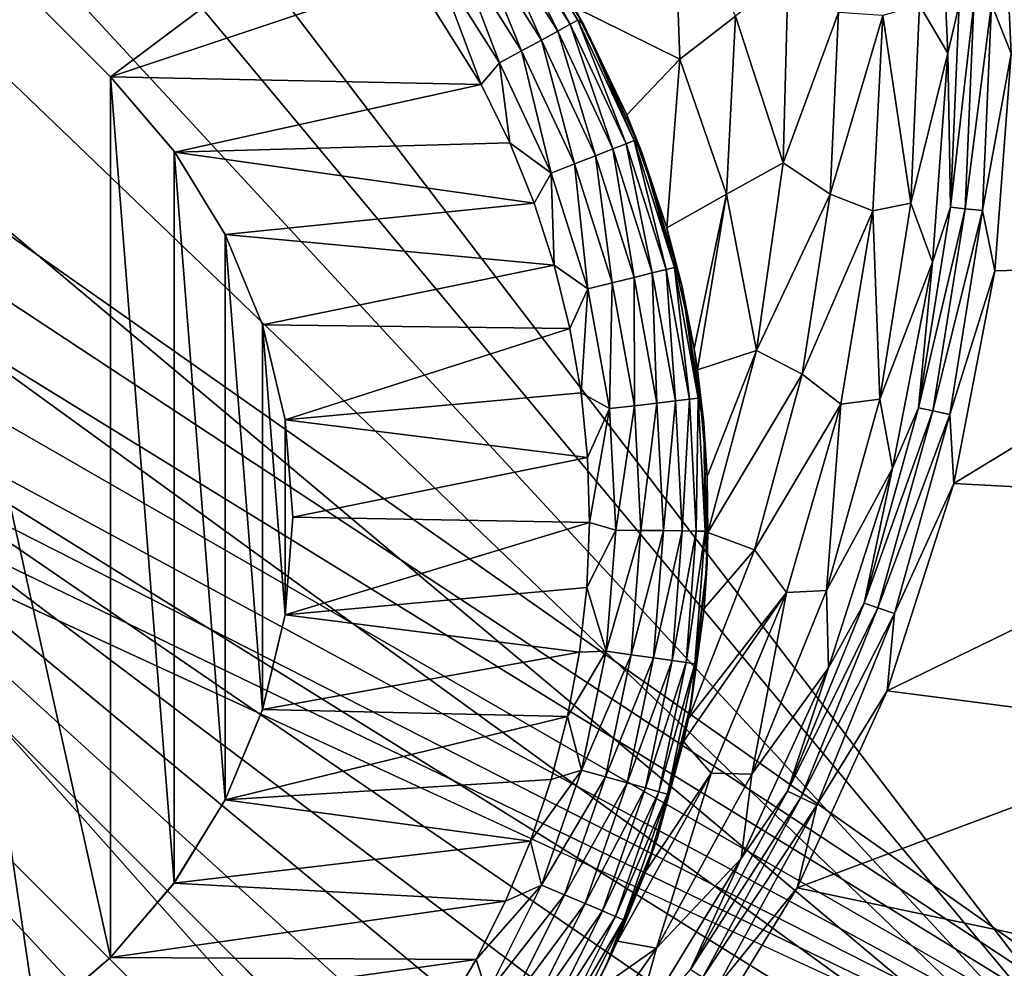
# Model space of a CAD drawing. Header units: metres. Extents: x -205 to 205, y -104 to 104.
# Tile 1054 of 1056: x 51 to 59, y -52 to -44. Entities that reach past the tile are written whole.
import ezdxf

# ---------------------------------------------------------------- set-up
doc = ezdxf.new("R2010")
doc.units = ezdxf.units.M
doc.layers.add('solid_01_2-CONSUMER_EHM_BOX_SW0001', color=7, linetype='CONTINUOUS')

msp = doc.modelspace()

# ---------------------------------------------------------------- linework, layer by layer
at = {"layer": 'solid_01_2-CONSUMER_EHM_BOX_SW0001'}
for points in [[(37.725636, -66.17981), (37.7257, 66.262611), (93.554939, 67.880234)], [(37.725636, -66.737389), (93.554939, 67.880234), (93.353928, 67.360405)], [(37.725636, -66.737389), (37.725636, -66.17981), (93.554939, 67.880234)], [(37.725636, -66.737389), (93.353928, 67.360405), (93.252739, 66.82016)], [(37.423435, -67.797455), (93.252739, 66.82016), (93.252739, 66.262589)], [(37.423435, -67.797455), (37.624447, -67.277626), (93.252739, 66.82016)], [(37.624447, -67.277626), (37.725636, -66.737389), (93.252739, 66.82016)], [(93.25267, -66.17984), (37.423435, -67.797455), (93.252739, 66.262589)], [(42.504925, -39.73896, 75), (63.596031, -54.576706, 75), (63.600384, 4.06445, 75)], [(48.51865, -38.887489, 72), (48.597252, -37.57563, 72), (61.596031, -54.576561, 72)], [(48.597252, -37.57563, 72), (61.597252, -37.576561, 72), (61.596031, -54.576561, 72)], [(48.284294, -40.180038, 72), (48.51865, -38.887489, 72), (61.596031, -54.576561, 72)], [(42.504925, -39.73896, 75), (42.128418, -40.429649, 75), (63.596031, -54.576706, 75)], [(47.897324, -41.435989, 72), (48.284294, -40.180038, 72), (61.596031, -54.576561, 72)], [(42.128418, -40.429649, 75), (41.657394, -41.059368, 75), (63.596031, -54.576706, 75)], [(41.657394, -41.059368, 75), (41.100697, -41.616062, 75), (63.596031, -54.576706, 75)], [(47.363331, -42.636826, 72), (47.897324, -41.435989, 72), (61.596031, -54.576561, 72)], [(41.100697, -41.616062, 75), (40.470982, -42.087086, 75), (63.596031, -54.576706, 75)], [(40.470982, -42.087086, 75), (39.780289, -42.463593, 75), (63.596031, -54.576706, 75)], [(49.712242, -42.246292, 3.5), (51.833561, -44.367615, 3.5), (51.833561, -44.367615, 13.5)], [(49.712242, -42.246292, 3.5), (51.833542, -51.792252, 3.5), (51.833561, -44.367615, 3.5)], [(49.712242, -42.246292, 13.5), (49.712242, -42.246292, 3.5), (51.833561, -44.367615, 13.5)], [(53.932541, -42.792393, 13.5), (49.712242, -42.246292, 13.5), (51.833561, -44.367615, 13.5)], [(49.712242, -42.246292, 3.5), (50.5047, -52.757706, 3.5), (51.207119, -52.327263, 3.5)], [(49.712242, -42.246292, 3.5), (51.207119, -52.327263, 3.5), (51.833542, -51.792252, 3.5)], [(58.654106, -43.761711, 2.474663), (58.89399, -44.166733, 2.071429), (58.813786, -42.400478, 2.071429)], [(58.813786, -42.400478, 2.071429), (58.89399, -44.166733, 2.071429), (58.989368, -43.75721, 1.911131)], [(59.425556, -44.1717, 1.571667), (59.341888, -42.346455, 1.571667), (59.260242, -43.753574, 1.656628)], [(62.121513, -43.882767, 1.571667), (59.341888, -42.346455, 1.571667), (59.425556, -44.1717, 1.571667)], [(39.780289, -42.463593, 75), (39.041775, -42.73806, 75), (63.596031, -54.576706, 75)], [(46.690266, -43.764919, 72), (47.363331, -42.636826, 72), (61.596031, -54.576561, 72)], [(39.041775, -42.73806, 75), (38.274673, -42.903759, 75), (63.596031, -54.576706, 75)], [(54.384655, -43.515686, 13.5), (53.932541, -42.792393, 13.5), (51.833561, -44.367615, 13.5)], [(55.740562, -43.777767, 3.5), (56.633984, -44.219429, 3.5), (56.583012, -42.794807, 3.5)], [(56.583012, -42.794807, 3.5), (56.633984, -44.219429, 3.5), (57.101608, -43.855152, 3.45631)], [(38.274673, -42.903759, 75), (-63.60397, -54.56757, 75), (63.596031, -54.576706, 75)], [(55.604427, -43.981041, 13.123003), (55.112995, -42.984684, 12.933075), (55.016739, -43.054832, 13.122963)], [(55.708897, -43.923817, 12.933121), (55.172653, -42.941208, 12.721427), (55.112995, -42.984684, 12.933075)], [(55.708897, -43.923817, 12.933121), (55.112995, -42.984684, 12.933075), (55.604427, -43.981041, 13.123003)], [(55.773647, -43.888351, 12.721477), (55.192715, -42.92659, 12.5), (55.172653, -42.941208, 12.721427)], [(55.708897, -43.923817, 12.933121), (55.773647, -43.888351, 12.721477), (55.172653, -42.941208, 12.721427)], [(55.821037, -43.923512, 12.5), (55.192715, -42.92659, 3.5), (55.192715, -42.92659, 12.5)], [(55.740562, -43.777767, 3.5), (55.192715, -42.92659, 3.5), (55.821037, -43.923512, 12.5)], [(55.821037, -43.923512, 12.5), (55.192715, -42.92659, 12.5), (55.773647, -43.888351, 12.721477)], [(55.465485, -44.057148, 13.281584), (55.016739, -43.054832, 13.122963), (54.888714, -43.148129, 13.281551)], [(55.604427, -43.981041, 13.123003), (55.016739, -43.054832, 13.122963), (55.465485, -44.057148, 13.281584)], [(55.299053, -44.148308, 13.400893), (54.888714, -43.148129, 13.281551), (54.735363, -43.259884, 13.400871)], [(55.465485, -44.057148, 13.281584), (54.888714, -43.148129, 13.281551), (55.299053, -44.148308, 13.400893)], [(55.113499, -44.249947, 13.474939), (54.735363, -43.259884, 13.400871), (54.564381, -43.384487, 13.474928)], [(55.299053, -44.148308, 13.400893), (54.735363, -43.259884, 13.400871), (55.113499, -44.249947, 13.474939)], [(54.564381, -43.384487, 13.474928), (54.384655, -43.515686, 13.5), (54.959141, -44.432236, 13.5)], [(55.113499, -44.249947, 13.474939), (54.564381, -43.384487, 13.474928), (54.959141, -44.432236, 13.5)], [(57.101608, -43.855152, 3.45631), (57.505798, -45.092522, 3.325905), (57.54533, -43.494282, 3.325905)], [(57.54533, -43.494282, 3.325905), (57.505798, -45.092522, 3.325905), (57.971535, -43.823978, 3.113388)], [(54.959141, -44.432236, 13.5), (54.384655, -43.515686, 13.5), (51.833561, -44.367615, 13.5)], [(46.690266, -43.764919, 72), (61.596031, -54.576561, 72), (45.887135, -44.80518, 72)], [(56.186409, -44.686447, 3.5), (56.633984, -44.219429, 3.5), (55.740562, -43.777767, 3.5)], [(56.186409, -44.686447, 3.5), (55.740562, -43.777767, 3.5), (55.821037, -43.923512, 12.5)], [(57.505798, -45.092522, 3.325905), (57.902092, -45.356899, 3.113388), (57.971535, -43.823978, 3.113388)], [(57.971535, -43.823978, 3.113388), (57.902092, -45.356899, 3.113388), (58.343521, -43.848877, 2.826262)], [(58.581139, -45.432892, 2.474663), (58.654106, -43.761711, 2.474663), (58.343521, -43.848877, 2.826262)], [(58.581139, -45.432892, 2.474663), (58.89399, -44.166733, 2.071429), (58.654106, -43.761711, 2.474663)], [(58.89399, -44.166733, 2.071429), (58.914734, -45.466595, 1.911131), (58.989368, -43.75721, 1.911131)], [(58.914734, -45.466595, 1.911131), (59.037632, -45.479012, 1.771182), (59.112881, -43.75555, 1.771182)], [(58.989368, -43.75721, 1.911131), (58.914734, -45.466595, 1.911131), (59.112881, -43.75555, 1.771182)], [(59.037632, -45.479012, 1.771182), (59.184261, -45.493828, 1.656628), (59.260242, -43.753574, 1.656628)], [(59.112881, -43.75555, 1.771182), (59.037632, -45.479012, 1.771182), (59.260242, -43.753574, 1.656628)], [(59.425556, -44.1717, 1.571667), (59.260242, -43.753574, 1.656628), (59.184261, -45.493828, 1.656628)], [(56.179382, -44.931641, 12.933167), (55.773647, -43.888351, 12.721477), (55.708897, -43.923817, 12.933121)], [(55.821037, -43.923512, 12.5), (55.773647, -43.888351, 12.721477), (56.248161, -44.90477, 12.721526)], [(56.179382, -44.931641, 12.933167), (56.248161, -44.90477, 12.721526), (55.773647, -43.888351, 12.721477)], [(56.633984, -44.219429, 3.5), (57.027164, -45.357658, 3.45631), (57.101608, -43.855152, 3.45631)], [(57.101608, -43.855152, 3.45631), (57.027164, -45.357658, 3.45631), (57.505798, -45.092522, 3.325905)], [(57.902092, -45.356899, 3.113388), (58.261173, -45.497879, 2.826262), (58.343521, -43.848877, 2.826262)], [(58.581139, -45.432892, 2.474663), (58.343521, -43.848877, 2.826262), (58.261173, -45.497879, 2.826262)], [(55.604427, -43.981041, 13.123003), (55.465485, -44.057148, 13.281584), (55.92086, -45.032646, 13.281615)], [(55.708897, -43.923817, 12.933121), (55.604427, -43.981041, 13.123003), (56.068424, -44.974991, 13.123043)], [(56.068424, -44.974991, 13.123043), (55.604427, -43.981041, 13.123003), (55.92086, -45.032646, 13.281615)], [(56.179382, -44.931641, 12.933167), (55.708897, -43.923817, 12.933121), (56.068424, -44.974991, 13.123043)], [(56.309704, -44.995823, 12.5), (55.821037, -43.923512, 12.5), (56.248161, -44.90477, 12.721526)], [(56.186409, -44.686447, 3.5), (55.821037, -43.923512, 12.5), (56.309704, -44.995823, 12.5)], [(55.465485, -44.057148, 13.281584), (55.299053, -44.148308, 13.400893), (55.744106, -45.101704, 13.400916)], [(55.92086, -45.032646, 13.281615), (55.465485, -44.057148, 13.281584), (55.744106, -45.101704, 13.400916)], [(55.299053, -44.148308, 13.400893), (55.113499, -44.249947, 13.474939), (55.547039, -45.178696, 13.474951)], [(55.744106, -45.101704, 13.400916), (55.299053, -44.148308, 13.400893), (55.547039, -45.178696, 13.474951)], [(58.581139, -45.432892, 2.474663), (58.764496, -45.930058, 2.071429), (58.89399, -44.166733, 2.071429)], [(58.89399, -44.166733, 2.071429), (58.764496, -45.930058, 2.071429), (58.914734, -45.466595, 1.911131)], [(55.113499, -44.249947, 13.474939), (54.959141, -44.432236, 13.5), (55.199047, -44.922844, 13.5)], [(55.547039, -45.178696, 13.474951), (55.113499, -44.249947, 13.474939), (55.199047, -44.922844, 13.5)], [(56.186409, -44.686447, 3.5), (56.524338, -45.640537, 3.5), (56.633984, -44.219429, 3.5)], [(56.633984, -44.219429, 3.5), (56.524338, -45.640537, 3.5), (57.027164, -45.357658, 3.45631)], [(59.290501, -46.002243, 1.571667), (59.425556, -44.1717, 1.571667), (59.184261, -45.493828, 1.656628)], [(62.013012, -45.92664, 1.571667), (59.425556, -44.1717, 1.571667), (59.290501, -46.002243, 1.571667)], [(44.349907, -44.328465, 63.120499), (58.767025, -59.808388, 69), (49.672161, -50.712219, 65.42598)], [(44.349907, -44.328465, 63.120499), (59.303871, -59.284576, 69), (58.767025, -59.808388, 69)], [(44.349907, -44.328465, 63.120499), (50.787075, -49.705818, 65.447258), (59.303871, -59.284576, 69)], [(52.368561, -51.165833, 3.5), (51.833561, -44.367615, 3.5), (51.833542, -51.792252, 3.5)], [(52.368572, -44.994034, 3.5), (51.833561, -44.367615, 13.5), (51.833561, -44.367615, 3.5)], [(52.368572, -44.994034, 3.5), (51.833561, -44.367615, 3.5), (52.368561, -51.165833, 3.5)], [(52.368572, -44.994034, 3.5), (52.373535, -45.002884, 13.5), (51.833561, -44.367615, 13.5)], [(54.959141, -44.432236, 13.5), (51.833561, -44.367615, 13.5), (52.373535, -45.002884, 13.5)], [(55.199047, -44.922844, 13.5), (54.959141, -44.432236, 13.5), (52.373535, -45.002884, 13.5)], [(56.186409, -44.686447, 3.5), (56.309704, -44.995823, 12.5), (56.524338, -45.640537, 3.5)], [(61.531673, -55.523079, 72), (45.887135, -44.80518, 72), (61.596031, -54.576561, 72)], [(60.591019, -58.189938, 72), (60.047298, -58.967377, 72), (45.887135, -44.80518, 72)], [(45.887135, -44.80518, 69.5), (45.887135, -44.80518, 72), (60.047298, -58.967377, 72)], [(61.024361, -57.346718, 72), (60.591019, -58.189938, 72), (45.887135, -44.80518, 72)], [(61.340096, -56.451576, 72), (61.024361, -57.346718, 72), (45.887135, -44.80518, 72)], [(61.531673, -55.523079, 72), (61.340096, -56.451576, 72), (45.887135, -44.80518, 72)], [(50.787075, -49.705818, 65.447258), (45.887135, -44.80518, 69.5), (60.047298, -58.967377, 72)], [(56.516682, -45.991493, 12.933213), (56.248161, -44.90477, 12.721526), (56.179382, -44.931641, 12.933167)], [(56.309704, -44.995823, 12.5), (56.248161, -44.90477, 12.721526), (56.588348, -45.973667, 12.721576)], [(56.516682, -45.991493, 12.933213), (56.588348, -45.973667, 12.721576), (56.248161, -44.90477, 12.721526)], [(52.368572, -44.994034, 3.5), (52.368561, -51.165833, 3.5), (52.799007, -50.463421, 3.5)], [(52.368572, -44.994034, 3.5), (52.799019, -45.696445, 3.5), (52.373535, -45.002884, 13.5)], [(52.368572, -44.994034, 3.5), (52.799007, -50.463421, 3.5), (52.799019, -45.696445, 3.5)], [(55.404556, -45.43119, 13.5), (55.199047, -44.922844, 13.5), (52.373535, -45.002884, 13.5)], [(55.547039, -45.178696, 13.474951), (55.199047, -44.922844, 13.5), (55.404556, -45.43119, 13.5)], [(56.068424, -44.974991, 13.123043), (55.92086, -45.032646, 13.281615), (56.247322, -46.058498, 13.281647)], [(56.179382, -44.931641, 12.933167), (56.068424, -44.974991, 13.123043), (56.40107, -46.020252, 13.123083)], [(56.40107, -46.020252, 13.123083), (56.068424, -44.974991, 13.123043), (56.247322, -46.058498, 13.281647)], [(56.516682, -45.991493, 12.933213), (56.179382, -44.931641, 12.933167), (56.40107, -46.020252, 13.123083)], [(56.649857, -46.124069, 12.5), (56.524338, -45.640537, 3.5), (56.309704, -44.995823, 12.5)], [(56.649857, -46.124069, 12.5), (56.309704, -44.995823, 12.5), (56.588348, -45.973667, 12.721576)], [(52.799019, -45.696445, 3.5), (52.799034, -45.69648, 13.5), (52.373535, -45.002884, 13.5)], [(55.404556, -45.43119, 13.5), (52.373535, -45.002884, 13.5), (52.799034, -45.69648, 13.5)], [(55.92086, -45.032646, 13.281615), (55.744106, -45.101704, 13.400916), (56.06316, -46.104309, 13.400938)], [(56.247322, -46.058498, 13.281647), (55.92086, -45.032646, 13.281615), (56.06316, -46.104309, 13.400938)], [(55.744106, -45.101704, 13.400916), (55.547039, -45.178696, 13.474951), (55.857841, -46.155384, 13.474962)], [(56.06316, -46.104309, 13.400938), (55.744106, -45.101704, 13.400916), (55.857841, -46.155384, 13.474962)], [(57.027164, -45.357658, 3.45631), (57.278496, -46.675011, 3.325905), (57.505798, -45.092522, 3.325905)], [(57.505798, -45.092522, 3.325905), (57.278496, -46.675011, 3.325905), (57.902092, -45.356899, 3.113388)], [(55.547039, -45.178696, 13.474951), (55.404556, -45.43119, 13.5), (55.573978, -45.954079, 13.5)], [(55.857841, -46.155384, 13.474962), (55.547039, -45.178696, 13.474951), (55.573978, -45.954079, 13.5)], [(56.524338, -45.640537, 3.5), (56.754818, -46.657249, 3.467748), (57.027164, -45.357658, 3.45631)], [(56.754818, -46.657249, 3.467748), (56.782627, -46.837727, 3.456213), (57.027164, -45.357658, 3.45631)], [(57.027164, -45.357658, 3.45631), (56.782627, -46.837727, 3.456213), (57.278496, -46.675011, 3.325905)], [(57.278496, -46.675011, 3.325905), (57.6651, -46.872982, 3.113388), (57.902092, -45.356899, 3.113388)], [(57.902092, -45.356899, 3.113388), (57.6651, -46.872982, 3.113388), (58.261173, -45.497879, 2.826262)], [(55.573978, -45.954079, 13.5), (55.404556, -45.43119, 13.5), (52.799034, -45.69648, 13.5)], [(58.318348, -47.084892, 2.474663), (58.581139, -45.432892, 2.474663), (58.261173, -45.497879, 2.826262)], [(58.318348, -47.084892, 2.474663), (58.764496, -45.930058, 2.071429), (58.581139, -45.432892, 2.474663)], [(58.914734, -45.466595, 1.911131), (58.645939, -47.156364, 1.911131), (59.037632, -45.479012, 1.771182)], [(58.764496, -45.930058, 2.071429), (58.645939, -47.156364, 1.911131), (58.914734, -45.466595, 1.911131)], [(58.645939, -47.156364, 1.911131), (58.766621, -47.182693, 1.771182), (59.037632, -45.479012, 1.771182)], [(59.037632, -45.479012, 1.771182), (58.766621, -47.182693, 1.771182), (59.184261, -45.493828, 1.656628)], [(58.766621, -47.182693, 1.771182), (58.91061, -47.214108, 1.656628), (59.184261, -45.493828, 1.656628)], [(59.290501, -46.002243, 1.571667), (59.184261, -45.493828, 1.656628), (58.91061, -47.214108, 1.656628)], [(57.6651, -46.872982, 3.113388), (57.990021, -47.126514, 2.826262), (58.261173, -45.497879, 2.826262)], [(58.318348, -47.084892, 2.474663), (58.261173, -45.497879, 2.826262), (57.990021, -47.126514, 2.826262)], [(56.649857, -46.124069, 12.5), (56.754818, -46.657249, 3.467748), (56.524338, -45.640537, 3.5)], [(52.799019, -45.696445, 3.5), (52.799007, -50.463421, 3.5), (53.114281, -49.702305, 3.5)], [(52.799019, -45.696445, 3.5), (53.114285, -46.457561, 3.5), (52.799034, -45.69648, 13.5)], [(52.799019, -45.696445, 3.5), (53.114281, -49.702305, 3.5), (53.114285, -46.457561, 3.5)], [(53.114285, -46.457561, 3.5), (53.113167, -46.457962, 13.5), (52.799034, -45.69648, 13.5)], [(55.573978, -45.954079, 13.5), (52.799034, -45.69648, 13.5), (53.113167, -46.457962, 13.5)], [(54.595528, -61.576061, 72), (37.595528, -61.574837, 72), (44.826401, -45.865761, 72)], [(54.595528, -61.576061, 72), (44.826401, -45.865761, 72), (58.986565, -60.027958, 72)], [(58.986565, -60.027958, 69), (58.986565, -60.027958, 72), (44.826401, -45.865761, 72)], [(49.672161, -50.712219, 65.42598), (58.767025, -59.808388, 69), (44.826401, -45.865761, 72)], [(58.986565, -60.027958, 69), (44.826401, -45.865761, 72), (58.767025, -59.808388, 69)], [(55.706009, -46.488117, 13.5), (55.573978, -45.954079, 13.5), (53.113167, -46.457962, 13.5)], [(55.857841, -46.155384, 13.474962), (55.573978, -45.954079, 13.5), (55.706009, -46.488117, 13.5)], [(56.516682, -45.991493, 12.933213), (56.40107, -46.020252, 13.123083), (56.596863, -47.099548, 13.123123)], [(56.715218, -47.085857, 12.933259), (56.588348, -45.973667, 12.721576), (56.516682, -45.991493, 12.933213)], [(56.715218, -47.085857, 12.933259), (56.516682, -45.991493, 12.933213), (56.596863, -47.099548, 13.123123)], [(56.649857, -46.124069, 12.5), (56.588348, -45.973667, 12.721576), (56.788589, -47.077374, 12.721626)], [(56.715218, -47.085857, 12.933259), (56.788589, -47.077374, 12.721626), (56.588348, -45.973667, 12.721576)], [(58.318348, -47.084892, 2.474663), (58.427132, -47.665649, 2.071429), (58.764496, -45.930058, 2.071429)], [(58.764496, -45.930058, 2.071429), (58.427132, -47.665649, 2.071429), (58.645939, -47.156364, 1.911131)], [(62.013012, -45.92664, 1.571667), (59.290501, -46.002243, 1.571667), (58.942608, -47.795109, 1.571667)], [(62.013012, -45.92664, 1.571667), (58.942608, -47.795109, 1.571667), (61.678368, -47.941906, 1.571667)], [(56.247322, -46.058498, 13.281647), (56.06316, -46.104309, 13.400938), (56.250946, -47.139561, 13.40096)], [(56.40107, -46.020252, 13.123083), (56.247322, -46.058498, 13.281647), (56.439468, -47.117756, 13.281679)], [(56.439468, -47.117756, 13.281679), (56.247322, -46.058498, 13.281647), (56.250946, -47.139561, 13.40096)], [(56.596863, -47.099548, 13.123123), (56.40107, -46.020252, 13.123083), (56.439468, -47.117756, 13.281679)], [(58.942608, -47.795109, 1.571667), (59.290501, -46.002243, 1.571667), (58.91061, -47.214108, 1.656628)], [(55.857841, -46.155384, 13.474962), (55.706009, -46.488117, 13.5), (55.799774, -47.029823, 13.5)], [(56.040768, -47.163872, 13.474974), (55.857841, -46.155384, 13.474962), (55.799774, -47.029823, 13.5)], [(56.06316, -46.104309, 13.400938), (55.857841, -46.155384, 13.474962), (56.040768, -47.163872, 13.474974)], [(56.250946, -47.139561, 13.40096), (56.06316, -46.104309, 13.400938), (56.040768, -47.163872, 13.474974)], [(56.83532, -47.287792, 12.5), (56.754818, -46.657249, 3.467748), (56.649857, -46.124069, 12.5)], [(56.83532, -47.287792, 12.5), (56.649857, -46.124069, 12.5), (56.788589, -47.077374, 12.721626)], [(53.114285, -46.457561, 3.5), (53.306606, -47.258633, 3.5), (53.113167, -46.457962, 13.5)], [(53.306606, -47.258633, 3.5), (53.306614, -47.258659, 13.5), (53.113167, -46.457962, 13.5)], [(55.706009, -46.488117, 13.5), (53.113167, -46.457962, 13.5), (53.306614, -47.258659, 13.5)], [(53.114285, -46.457561, 3.5), (53.114281, -49.702305, 3.5), (53.306606, -48.901234, 3.5)], [(53.114285, -46.457561, 3.5), (53.306606, -48.901234, 3.5), (53.306606, -47.258633, 3.5)], [(55.799774, -47.029823, 13.5), (55.706009, -46.488117, 13.5), (53.306614, -47.258659, 13.5)], [(56.83532, -47.287792, 12.5), (56.782627, -46.837727, 3.456213), (56.754818, -46.657249, 3.467748)], [(56.782627, -46.837727, 3.456213), (56.864487, -47.735981, 3.378309), (57.278496, -46.675011, 3.325905)], [(56.864487, -47.735981, 3.378309), (56.870285, -48.209801, 3.32572), (57.278496, -46.675011, 3.325905)], [(57.278496, -46.675011, 3.325905), (56.870285, -48.209801, 3.32572), (57.6651, -46.872982, 3.113388)], [(56.83532, -47.287792, 12.5), (56.864487, -47.735981, 3.378309), (56.782627, -46.837727, 3.456213)], [(56.870285, -48.209801, 3.32572), (57.263409, -48.353966, 3.113388), (57.6651, -46.872982, 3.113388)], [(57.6651, -46.872982, 3.113388), (57.263409, -48.353966, 3.113388), (57.990021, -47.126514, 2.826262)], [(55.854851, -47.576077, 13.5), (55.799774, -47.029823, 13.5), (53.306614, -47.258659, 13.5)], [(56.040768, -47.163872, 13.474974), (55.799774, -47.029823, 13.5), (55.854851, -47.576077, 13.5)], [(56.250946, -47.139561, 13.40096), (56.040768, -47.163872, 13.474974), (56.092796, -48.187489, 13.474984)], [(56.304359, -48.190342, 13.400982), (56.250946, -47.139561, 13.40096), (56.092796, -48.187489, 13.474984)], [(56.439468, -47.117756, 13.281679), (56.250946, -47.139561, 13.40096), (56.304359, -48.190342, 13.400982)], [(56.494129, -48.192902, 13.281711), (56.439468, -47.117756, 13.281679), (56.304359, -48.190342, 13.400982)], [(56.596863, -47.099548, 13.123123), (56.439468, -47.117756, 13.281679), (56.494129, -48.192902, 13.281711)], [(56.652565, -48.195042, 13.123163), (56.596863, -47.099548, 13.123123), (56.494129, -48.192902, 13.281711)], [(56.715218, -47.085857, 12.933259), (56.596863, -47.099548, 13.123123), (56.652565, -48.195042, 13.123163)], [(56.771709, -48.196648, 12.933305), (56.715218, -47.085857, 12.933259), (56.652565, -48.195042, 13.123163)], [(56.771709, -48.196648, 12.933305), (56.788589, -47.077374, 12.721626), (56.715218, -47.085857, 12.933259)], [(56.771709, -48.196648, 12.933305), (56.845573, -48.197647, 12.721676), (56.788589, -47.077374, 12.721626)], [(56.83532, -47.287792, 12.5), (56.788589, -47.077374, 12.721626), (56.845573, -48.197647, 12.721676)], [(57.263409, -48.353966, 3.113388), (57.533646, -48.713242, 2.826262), (57.990021, -47.126514, 2.826262)], [(57.869156, -48.696224, 2.474663), (57.990021, -47.126514, 2.826262), (57.533646, -48.713242, 2.826262)], [(57.869156, -48.696224, 2.474663), (58.427132, -47.665649, 2.071429), (58.318348, -47.084892, 2.474663)], [(57.869156, -48.696224, 2.474663), (58.318348, -47.084892, 2.474663), (57.990021, -47.126514, 2.826262)], [(58.645939, -47.156364, 1.911131), (58.186478, -48.804531, 1.911131), (58.766621, -47.182693, 1.771182)], [(58.427132, -47.665649, 2.071429), (58.186478, -48.804531, 1.911131), (58.645939, -47.156364, 1.911131)], [(56.040768, -47.163872, 13.474974), (55.854851, -47.576077, 13.5), (55.87112, -48.12447, 13.5)], [(56.092796, -48.187489, 13.474984), (56.040768, -47.163872, 13.474974), (55.87112, -48.12447, 13.5)], [(58.186478, -48.804531, 1.911131), (58.303375, -48.844433, 1.771182), (58.766621, -47.182693, 1.771182)], [(58.766621, -47.182693, 1.771182), (58.303375, -48.844433, 1.771182), (58.91061, -47.214108, 1.656628)], [(58.303375, -48.844433, 1.771182), (58.442852, -48.89204, 1.656628), (58.91061, -47.214108, 1.656628)], [(58.942608, -47.795109, 1.571667), (58.91061, -47.214108, 1.656628), (58.442852, -48.89204, 1.656628)], [(53.306606, -47.258633, 3.5), (53.371246, -48.079933, 3.5), (53.306614, -47.258659, 13.5)], [(53.306606, -47.258633, 3.5), (53.306606, -48.901234, 3.5), (53.371246, -48.079933, 3.5)], [(53.371246, -48.079933, 3.5), (53.37006, -48.079948, 13.5), (53.306614, -47.258659, 13.5)], [(55.854851, -47.576077, 13.5), (53.306614, -47.258659, 13.5), (53.37006, -48.079948, 13.5)], [(56.862732, -48.465881, 12.5), (56.864487, -47.735981, 3.378309), (56.83532, -47.287792, 12.5)], [(56.862732, -48.465881, 12.5), (56.83532, -47.287792, 12.5), (56.845573, -48.197647, 12.721676)], [(55.87112, -48.12447, 13.5), (55.854851, -47.576077, 13.5), (53.37006, -48.079948, 13.5)], [(56.862732, -48.465881, 12.5), (56.870285, -48.209801, 3.32572), (56.864487, -47.735981, 3.378309)], [(57.869156, -48.696224, 2.474663), (57.886639, -49.349083, 2.071429), (58.427132, -47.665649, 2.071429)], [(58.427132, -47.665649, 2.071429), (57.886639, -49.349083, 2.071429), (58.186478, -48.804531, 1.911131)], [(58.380848, -49.543358, 1.571667), (58.942608, -47.795109, 1.571667), (58.442852, -48.89204, 1.656628)], [(61.678368, -47.941906, 1.571667), (58.942608, -47.795109, 1.571667), (58.380848, -49.543358, 1.571667)], [(61.678368, -47.941906, 1.571667), (58.380848, -49.543358, 1.571667), (61.121964, -49.896267, 1.571667)], [(53.371246, -48.079933, 3.5), (53.306606, -48.901234, 3.5), (53.37006, -48.079948, 13.5)], [(53.306606, -48.901234, 3.5), (53.306606, -48.901237, 13.5), (53.37006, -48.079948, 13.5)], [(55.87112, -48.12447, 13.5), (53.37006, -48.079948, 13.5), (53.306606, -48.901237, 13.5)], [(55.848541, -48.672699, 13.5), (55.87112, -48.12447, 13.5), (53.306606, -48.901237, 13.5)], [(56.092796, -48.187489, 13.474984), (55.87112, -48.12447, 13.5), (55.848541, -48.672699, 13.5)], [(56.013069, -49.209312, 13.474996), (56.092796, -48.187489, 13.474984), (55.848541, -48.672699, 13.5)], [(56.304359, -48.190342, 13.400982), (56.092796, -48.187489, 13.474984), (56.013069, -49.209312, 13.474996)], [(56.222523, -49.239288, 13.401004), (56.304359, -48.190342, 13.400982), (56.013069, -49.209312, 13.474996)], [(56.494129, -48.192902, 13.281711), (56.304359, -48.190342, 13.400982), (56.222523, -49.239288, 13.401004)], [(56.4104, -49.266174, 13.281742), (56.494129, -48.192902, 13.281711), (56.222523, -49.239288, 13.401004)], [(56.652565, -48.195042, 13.123163), (56.494129, -48.192902, 13.281711), (56.4104, -49.266174, 13.281742)], [(56.567261, -49.288624, 13.123202), (56.652565, -48.195042, 13.123163), (56.4104, -49.266174, 13.281742)], [(56.771709, -48.196648, 12.933305), (56.652565, -48.195042, 13.123163), (56.567261, -49.288624, 13.123202)], [(56.685223, -49.305504, 12.933351), (56.771709, -48.196648, 12.933305), (56.567261, -49.288624, 13.123202)], [(56.685223, -49.305504, 12.933351), (56.845573, -48.197647, 12.721676), (56.771709, -48.196648, 12.933305)], [(56.685223, -49.305504, 12.933351), (56.758362, -49.315971, 12.721725), (56.845573, -48.197647, 12.721676)], [(56.862732, -48.465881, 12.5), (56.845573, -48.197647, 12.721676), (56.758362, -49.315971, 12.721725)], [(56.870285, -48.209801, 3.32572), (56.837315, -48.849781, 3.244911), (57.263409, -48.353966, 3.113388)], [(56.862732, -48.465881, 12.5), (56.837315, -48.849781, 3.244911), (56.870285, -48.209801, 3.32572)], [(57.263409, -48.353966, 3.113388), (56.705021, -49.777374, 3.112761), (57.533646, -48.713242, 2.826262)], [(56.837315, -48.849781, 3.244911), (56.705021, -49.777374, 3.112761), (57.263409, -48.353966, 3.113388)], [(56.731598, -49.636971, 12.5), (56.837315, -48.849781, 3.244911), (56.862732, -48.465881, 12.5)], [(56.731598, -49.636971, 12.5), (56.862732, -48.465881, 12.5), (56.758362, -49.315971, 12.721725)], [(55.787178, -49.218323, 13.5), (55.848541, -48.672699, 13.5), (53.306606, -48.901237, 13.5)], [(56.013069, -49.209312, 13.474996), (55.848541, -48.672699, 13.5), (55.787178, -49.218323, 13.5)], [(56.664745, -49.969669, 3.083846), (56.898094, -50.237068, 2.826262), (57.533646, -48.713242, 2.826262)], [(56.705021, -49.777374, 3.112761), (56.664745, -49.969669, 3.083846), (57.533646, -48.713242, 2.826262)], [(57.239403, -50.245926, 2.474663), (57.533646, -48.713242, 2.826262), (56.898094, -50.237068, 2.826262)], [(57.239403, -50.245926, 2.474663), (57.886639, -49.349083, 2.071429), (57.869156, -48.696224, 2.474663)], [(57.239403, -50.245926, 2.474663), (57.869156, -48.696224, 2.474663), (57.533646, -48.713242, 2.826262)], [(58.186478, -48.804531, 1.911131), (57.542324, -50.389664, 1.911131), (58.303375, -48.844433, 1.771182)], [(57.886639, -49.349083, 2.071429), (57.542324, -50.389664, 1.911131), (58.186478, -48.804531, 1.911131)], [(56.731598, -49.636971, 12.5), (56.705021, -49.777374, 3.112761), (56.837315, -48.849781, 3.244911)], [(57.542324, -50.389664, 1.911131), (57.653919, -50.442616, 1.771182), (58.303375, -48.844433, 1.771182)], [(58.303375, -48.844433, 1.771182), (57.653919, -50.442616, 1.771182), (58.442852, -48.89204, 1.656628)], [(57.653919, -50.442616, 1.771182), (57.787067, -50.505795, 1.656628), (58.442852, -48.89204, 1.656628)], [(58.380848, -49.543358, 1.571667), (58.442852, -48.89204, 1.656628), (57.787067, -50.505795, 1.656628)], [(53.114281, -49.702305, 3.5), (53.113152, -49.701935, 13.5), (53.306606, -48.901237, 13.5)], [(55.787178, -49.218323, 13.5), (53.306606, -48.901237, 13.5), (53.113152, -49.701935, 13.5)], [(53.306606, -48.901234, 3.5), (53.114281, -49.702305, 3.5), (53.306606, -48.901237, 13.5)], [(55.687271, -49.758533, 13.5), (55.787178, -49.218323, 13.5), (53.113152, -49.701935, 13.5)], [(56.013069, -49.209312, 13.474996), (55.787178, -49.218323, 13.5), (55.687271, -49.758533, 13.5)], [(55.802906, -50.21246, 13.475007), (56.013069, -49.209312, 13.474996), (55.687271, -49.758533, 13.5)], [(56.222523, -49.239288, 13.401004), (56.013069, -49.209312, 13.474996), (55.802906, -50.21246, 13.475007)], [(56.006786, -50.269058, 13.401027), (56.222523, -49.239288, 13.401004), (55.802906, -50.21246, 13.475007)], [(56.4104, -49.266174, 13.281742), (56.222523, -49.239288, 13.401004), (56.006786, -50.269058, 13.401027)], [(56.189667, -50.319828, 13.281775), (56.4104, -49.266174, 13.281742), (56.006786, -50.269058, 13.401027)], [(56.567261, -49.288624, 13.123202), (56.4104, -49.266174, 13.281742), (56.189667, -50.319828, 13.281775)], [(56.342358, -50.362217, 13.123242), (56.567261, -49.288624, 13.123202), (56.189667, -50.319828, 13.281775)], [(56.685223, -49.305504, 12.933351), (56.567261, -49.288624, 13.123202), (56.342358, -50.362217, 13.123242)], [(56.457191, -50.394096, 12.933396), (56.685223, -49.305504, 12.933351), (56.342358, -50.362217, 13.123242)], [(56.457191, -50.394096, 12.933396), (56.758362, -49.315971, 12.721725), (56.685223, -49.305504, 12.933351)], [(56.457191, -50.394096, 12.933396), (56.528393, -50.413864, 12.721775), (56.758362, -49.315971, 12.721725)], [(56.731598, -49.636971, 12.5), (56.758362, -49.315971, 12.721725), (56.528393, -50.413864, 12.721775)], [(57.886639, -49.349083, 2.071429), (57.150623, -50.95668, 2.071429), (57.542324, -50.389664, 1.911131)], [(57.239403, -50.245926, 2.474663), (57.150623, -50.95668, 2.071429), (57.886639, -49.349083, 2.071429)], [(57.621166, -51.203541, 1.571667), (58.380848, -49.543358, 1.571667), (57.787067, -50.505795, 1.656628)], [(61.121964, -49.896267, 1.571667), (58.380848, -49.543358, 1.571667), (57.621166, -51.203541, 1.571667)], [(56.444294, -50.779819, 12.5), (56.705021, -49.777374, 3.112761), (56.731598, -49.636971, 12.5)], [(56.444294, -50.779819, 12.5), (56.731598, -49.636971, 12.5), (56.528393, -50.413864, 12.721775)], [(50.787075, -49.705818, 65.447258), (60.047298, -58.967377, 72), (59.827759, -58.747803, 69)], [(50.787075, -49.705818, 65.447258), (59.827759, -58.747803, 69), (59.303871, -59.284576, 69)], [(52.799007, -50.463421, 3.5), (52.799011, -50.463421, 13.5), (53.113152, -49.701935, 13.5)], [(53.114281, -49.702305, 3.5), (52.799007, -50.463421, 3.5), (53.113152, -49.701935, 13.5)], [(55.687271, -49.758533, 13.5), (53.113152, -49.701935, 13.5), (52.799011, -50.463421, 13.5)], [(55.54932, -50.290394, 13.5), (55.687271, -49.758533, 13.5), (52.799011, -50.463421, 13.5)], [(55.802906, -50.21246, 13.475007), (55.687271, -49.758533, 13.5), (55.54932, -50.290394, 13.5)], [(56.444294, -50.779819, 12.5), (56.664745, -49.969669, 3.083846), (56.705021, -49.777374, 3.112761)], [(61.121964, -49.896267, 1.571667), (57.621166, -51.203541, 1.571667), (60.348663, -51.778179, 1.571667)], [(56.664745, -49.969669, 3.083846), (56.347279, -51.062366, 2.91522), (56.898094, -50.237068, 2.826262)], [(56.444294, -50.779819, 12.5), (56.347279, -51.062366, 2.91522), (56.664745, -49.969669, 3.083846)], [(55.802906, -50.21246, 13.475007), (55.54932, -50.290394, 13.5), (55.374073, -50.811039, 13.5)], [(55.465778, -51.180344, 13.475019), (55.802906, -50.21246, 13.475007), (55.374073, -50.811039, 13.5)], [(56.006786, -50.269058, 13.401027), (55.802906, -50.21246, 13.475007), (55.465778, -51.180344, 13.475019)], [(55.374073, -50.811039, 13.5), (55.54932, -50.290394, 13.5), (52.799011, -50.463421, 13.5)], [(55.660717, -51.262634, 13.401049), (56.006786, -50.269058, 13.401027), (55.465778, -51.180344, 13.475019)], [(56.189667, -50.319828, 13.281775), (56.006786, -50.269058, 13.401027), (55.660717, -51.262634, 13.401049)], [(56.437279, -51.713837, 2.474663), (56.898094, -50.237068, 2.826262), (56.108746, -51.652378, 2.825687)], [(56.347279, -51.062366, 2.91522), (56.108746, -51.652378, 2.825687), (56.898094, -50.237068, 2.826262)], [(56.437279, -51.713837, 2.474663), (57.239403, -50.245926, 2.474663), (56.898094, -50.237068, 2.826262)], [(56.437279, -51.713837, 2.474663), (57.150623, -50.95668, 2.071429), (57.239403, -50.245926, 2.474663)], [(55.835579, -51.336452, 13.281806), (56.189667, -50.319828, 13.281775), (55.660717, -51.262634, 13.401049)], [(56.342358, -50.362217, 13.123242), (56.189667, -50.319828, 13.281775), (55.835579, -51.336452, 13.281806)], [(55.981579, -51.398083, 13.123282), (56.342358, -50.362217, 13.123242), (55.835579, -51.336452, 13.281806)], [(56.457191, -50.394096, 12.933396), (56.342358, -50.362217, 13.123242), (55.981579, -51.398083, 13.123282)], [(56.091381, -51.444435, 12.933442), (56.457191, -50.394096, 12.933396), (55.981579, -51.398083, 13.123282)], [(56.091381, -51.444435, 12.933442), (56.528393, -50.413864, 12.721775), (56.457191, -50.394096, 12.933396)], [(57.542324, -50.389664, 1.911131), (56.721863, -51.891132, 1.911131), (57.653919, -50.442616, 1.771182)], [(57.150623, -50.95668, 2.071429), (56.721863, -51.891132, 1.911131), (57.542324, -50.389664, 1.911131)], [(52.368561, -51.165833, 3.5), (52.367592, -51.165146, 13.5), (52.799011, -50.463421, 13.5)], [(55.374073, -50.811039, 13.5), (52.799011, -50.463421, 13.5), (52.367592, -51.165146, 13.5)], [(52.799007, -50.463421, 3.5), (52.368561, -51.165833, 3.5), (52.799011, -50.463421, 13.5)], [(56.091381, -51.444435, 12.933442), (56.15947, -51.473179, 12.721825), (56.528393, -50.413864, 12.721775)], [(56.444294, -50.779819, 12.5), (56.528393, -50.413864, 12.721775), (56.15947, -51.473179, 12.721825)], [(56.721863, -51.891132, 1.911131), (56.826702, -51.956448, 1.771182), (57.653919, -50.442616, 1.771182)], [(57.653919, -50.442616, 1.771182), (56.826702, -51.956448, 1.771182), (57.787067, -50.505795, 1.656628)], [(56.826702, -51.956448, 1.771182), (56.95179, -52.034378, 1.656628), (57.787067, -50.505795, 1.656628)], [(57.621166, -51.203541, 1.571667), (57.787067, -50.505795, 1.656628), (56.95179, -52.034378, 1.656628)], [(56.006031, -51.873699, 12.5), (56.347279, -51.062366, 2.91522), (56.444294, -50.779819, 12.5)], [(56.006031, -51.873699, 12.5), (56.444294, -50.779819, 12.5), (56.15947, -51.473179, 12.721825)], [(55.162437, -51.317841, 13.5), (55.374073, -50.811039, 13.5), (52.367592, -51.165146, 13.5)], [(55.465778, -51.180344, 13.475019), (55.374073, -50.811039, 13.5), (55.162437, -51.317841, 13.5)], [(57.150623, -50.95668, 2.071429), (56.229439, -52.46582, 2.071429), (56.721863, -51.891132, 1.911131)], [(56.437279, -51.713837, 2.474663), (56.229439, -52.46582, 2.071429), (57.150623, -50.95668, 2.071429)], [(56.006031, -51.873699, 12.5), (56.108746, -51.652378, 2.825687), (56.347279, -51.062366, 2.91522)], [(51.833542, -51.792252, 3.5), (51.833511, -51.792282, 13.5), (52.367592, -51.165146, 13.5)], [(55.162437, -51.317841, 13.5), (52.367592, -51.165146, 13.5), (51.833511, -51.792282, 13.5)], [(52.368561, -51.165833, 3.5), (51.833542, -51.792252, 3.5), (52.367592, -51.165146, 13.5)], [(55.465778, -51.180344, 13.475019), (55.162437, -51.317841, 13.5), (54.915478, -51.808319, 13.5)], [(55.007267, -52.096973, 13.47503), (55.465778, -51.180344, 13.475019), (54.915478, -51.808319, 13.5)], [(55.660717, -51.262634, 13.401049), (55.465778, -51.180344, 13.475019), (55.007267, -52.096973, 13.47503)], [(56.664017, -52.771175, 1.571667), (57.621166, -51.203541, 1.571667), (56.95179, -52.034378, 1.656628)], [(60.348663, -51.778179, 1.571667), (57.621166, -51.203541, 1.571667), (56.664017, -52.771175, 1.571667)], [(55.190041, -52.203594, 13.401071), (55.660717, -51.262634, 13.401049), (55.007267, -52.096973, 13.47503)], [(55.835579, -51.336452, 13.281806), (55.660717, -51.262634, 13.401049), (55.190041, -52.203594, 13.401071)], [(54.915478, -51.808319, 13.5), (55.162437, -51.317841, 13.5), (51.833511, -51.792282, 13.5)], [(55.353992, -52.29924, 13.281837), (55.835579, -51.336452, 13.281806), (55.190041, -52.203594, 13.401071)], [(55.981579, -51.398083, 13.123282), (55.835579, -51.336452, 13.281806), (55.353992, -52.29924, 13.281837)], [(55.490883, -52.379097, 13.123322), (55.981579, -51.398083, 13.123282), (55.353992, -52.29924, 13.281837)], [(56.091381, -51.444435, 12.933442), (55.981579, -51.398083, 13.123282), (55.490883, -52.379097, 13.123322)], [(55.593842, -52.439159, 12.933489), (56.091381, -51.444435, 12.933442), (55.490883, -52.379097, 13.123322)], [(55.593842, -52.439159, 12.933489), (56.15947, -51.473179, 12.721825), (56.091381, -51.444435, 12.933442)], [(55.593842, -52.439159, 12.933489), (55.657688, -52.476402, 12.721874), (56.15947, -51.473179, 12.721825)], [(56.006031, -51.873699, 12.5), (56.15947, -51.473179, 12.721825), (55.657688, -52.476402, 12.721874)], [(55.473221, -53.08086, 2.474663), (56.229439, -52.46582, 2.071429), (56.437279, -51.713837, 2.474663)], [(55.473221, -53.08086, 2.474663), (56.437279, -51.713837, 2.474663), (55.896805, -52.092804, 2.762304)], [(56.437279, -51.713837, 2.474663), (56.108746, -51.652378, 2.825687), (55.896805, -52.092804, 2.762304)], [(56.006031, -51.873699, 12.5), (55.896805, -52.092804, 2.762304), (56.108746, -51.652378, 2.825687)], [(51.207119, -52.327263, 3.5), (51.20636, -52.326344, 13.5), (51.833511, -51.792282, 13.5)], [(54.915478, -51.808319, 13.5), (51.833511, -51.792282, 13.5), (51.20636, -52.326344, 13.5)], [(51.833542, -51.792252, 3.5), (51.207119, -52.327263, 3.5), (51.833511, -51.792282, 13.5)], [(60.348663, -51.778179, 1.571667), (56.664017, -52.771175, 1.571667), (59.356529, -53.577587, 1.571667)], [(60.348663, -51.778179, 1.571667), (59.356529, -53.577587, 1.571667), (59.381618, -53.540619, 1.5)], [(54.634403, -52.280079, 13.5), (54.915478, -51.808319, 13.5), (51.20636, -52.326344, 13.5)], [(55.007267, -52.096973, 13.47503), (54.915478, -51.808319, 13.5), (54.634403, -52.280079, 13.5)], [(55.424755, -52.898769, 12.5), (55.896805, -52.092804, 2.762304), (56.006031, -51.873699, 12.5)], [(55.424755, -52.898769, 12.5), (56.006031, -51.873699, 12.5), (55.657688, -52.476402, 12.721874)]]:
    msp.add_3dface(points, dxfattribs=at)

doc.saveas('drawing.dxf')
